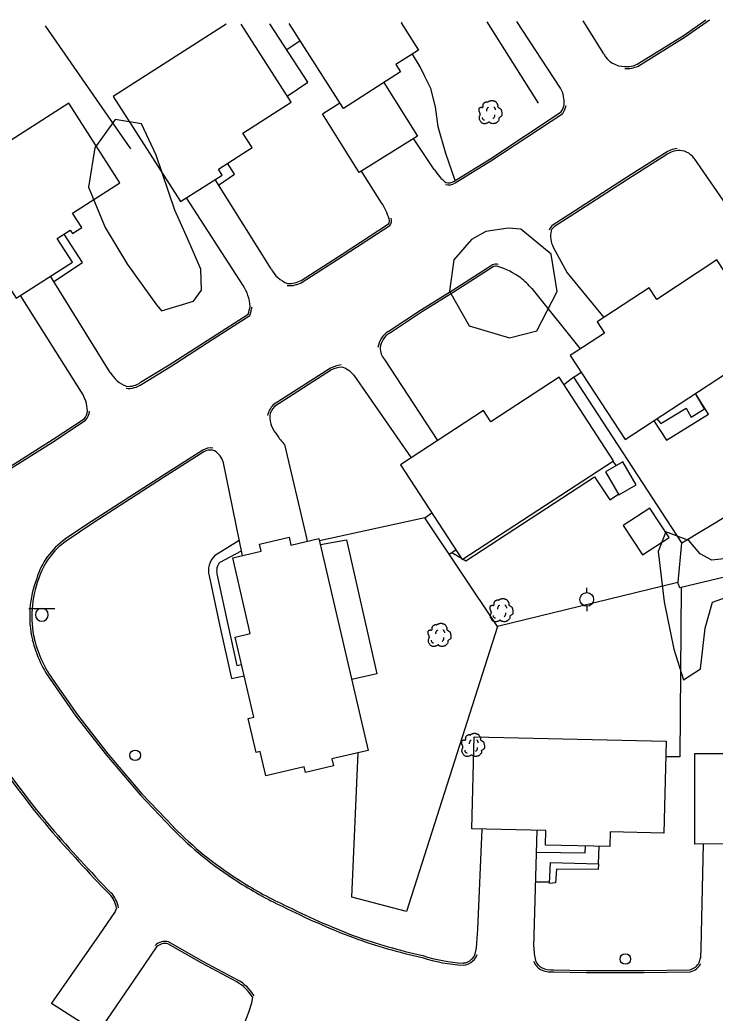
# Model space of a CAD drawing. Extents: x 2145380 to 2156929, y 139568 to 149130.
# Drawn here: x 2149038.2 to 2149240.8, y 143388.8 to 143678.3 of the extents above; entities that cross this region are included whole.
import ezdxf

# ---------------------------------------------------------------- set-up
doc = ezdxf.new("R2010")
doc.units = 0
for name, color, linetype in [('Default', 7, 'Continuous'), ('TOPO_Asphalt', 7, 'Continuous'), ('TOPO_Building', 7, 'Continuous'), ('TOPO_Concrete', 7, 'Continuous'), ('TOPO_Curb Back', 7, 'Continuous'), ('TOPO_Fence', 7, 'Continuous'), ('TOPO_Misc Line', 7, 'Continuous'), ('TOPO_Power Pole', 7, 'Continuous'), ('TOPO_Sidewalk', 7, 'Continuous'), ('TOPO_Sign', 7, 'Continuous'), ('TOPO_Tree', 7, 'Continuous'), ('TOPO_Tree Line', 7, 'Continuous'), ('TOPO_Wall Freestanding', 7, 'Continuous'), ('TOPO_Water Meter', 7, 'Continuous')]:
    doc.layers.add(name, color=color, linetype=linetype)

# ---------------------------------------------------------------- blocks, each defined once
blk = doc.blocks.new('POWPOL')
at = {"layer": 'TOPO_Power Pole'}
for p, q in [((0, 10.2), (0, 17.3)), ((0, -10.2), (0, -17.3))]:
    blk.add_line(p, q, dxfattribs=at)
blk.add_circle((0, 0), 10.2, dxfattribs=at)
blk = doc.blocks.new('TREE')
at = {"layer": 'TOPO_Tree'}
for points in [[(-14.1, -0.4), (-14.2, 0.5), (-14.4, 1.4), (-14.6, 2.3), (-14.8, 3.2), (-15.5, 4), (-15.7, 4.9), (-15.8, 5.6), (-15.7, 6.3), (-15.7, 7), (-15.6, 7.9), (-15.7, 8.8), (-15.1, 9.7), (-14.6, 10.4), (-13.8, 10.5), (-13, 10.7), (-12.2, 11), (-11.1, 10), (-10.4, 10.7), (-9.4, 11.7), (-10.3, 13.3), (-9.8, 14.4), (-9.6, 15.1), (-9.3, 15.9), (-8.8, 16.5), (-8.2, 17.3), (-7.5, 17.7), (-6.7, 18.1), (-6.1, 18.4), (-5.6, 18.6), (-5.1, 18.7), (-4.5, 18.7), (-4, 18.5), (-3.5, 18.1)], [(-3.5, 17.6), (-3.1, 18.3), (-2.6, 18.8), (-1.9, 19.2), (-1, 19.7), (-0.2, 20), (0.7, 20.2), (1.6, 20.5), (2.5, 20.8), (3.4, 20.8), (4.1, 20.7), (4.8, 20.5), (5.5, 20.2), (6.4, 19.9), (7.3, 19.7), (8.2, 19.2), (9.4, 18.4), (10, 17.2), (10.8, 16), (11.2, 15.3), (11.6, 14.6), (11.9, 13.9), (12.2, 13.1), (11.4, 12), (11.9, 11.2), (12, 11), (12.2, 10.9), (12.4, 10.7), (12.9, 10.4), (13.5, 10), (14, 9.7), (14.7, 9.2), (15.4, 8.7), (16.1, 8.1), (16.7, 7.5), (16.9, 6.7), (17.1, 6), (17.6, 4.4), (17.7, 2.8), (17.7, 1.2), (17.7, -0.2), (17.8, -2.2), (16.6, -3), (15.5, -3.8), (14.3, -4.6), (13.2, -5.3)], [(13.2, -5.3), (13.3, -5.8), (13.4, -6.3), (13.4, -6.7), (13.8, -8.5), (12.2, -10), (10.8, -11.5), (10, -12.3), (9.1, -12.8), (8.2, -13.1), (6, -13.8), (3.3, -13.6), (1.3, -13.1), (0.5, -12.9), (-0.1, -11.4), (-0.8, -11.5), (-2, -11.6), (-3.3, -12.8), (-4.5, -13.1), (-6.1, -13.5), (-7.8, -14), (-9.3, -13.6), (-11.4, -13.1), (-12.8, -11.4), (-14.1, -9.4), (-15.3, -7.3), (-15.6, -5.1), (-15.1, -3), (-14.9, -1.9), (-13.9, -0.8), (-13.5, 0.1)], [(-4.2, 5.1), (-4.5, 6.1), (-4.3, 7.2), (-3.8, 8.2), (-3.3, 9.3), (-2.7, 10.3), (-1.6, 11)], [(5.9, 11.2), (6.5, 10.7), (7, 10.2), (7.4, 9.5), (7.9, 8.6), (8.3, 7.6), (8.5, 6.6)], [(-11.4, -4.5), (-11.5, -5.4), (-11, -6.3), (-10.1, -7.2), (-9.3, -8), (-8.5, -8.3), (-7.7, -8.1)], [(4.8, -6.3), (5.7, -5.7), (6.3, -4.9), (6.8, -3.9), (7.4, -2.8), (7.6, -1.7), (7.5, -0.6)]]:
    blk.add_open_spline(points, degree=3, dxfattribs=at)
blk = doc.blocks.new('WTRMTR')
at = {"layer": 'Default'}
blk.add_circle((0, 0), 3.89, dxfattribs=at)

msp = doc.modelspace()

# ---------------------------------------------------------------- linework, layer by layer
at = {"layer": 'TOPO_Asphalt'}
msp.add_line((2149047.44, 143391.71), (2149060.94, 143383.14), dxfattribs=at)
for points in [[(2149195.75, 143658.36), (2149183.04, 143677.8)], [(2149208.4, 143668.4), (2149202.32, 143677.98)], [(2149158.97, 143634.69), (2149152.92, 143643.74)], [(2149234.62, 143638), (2149251.55, 143613.54)], [(2149143.62, 143625.02), (2149137.72, 143634.22)], [(2149111.38, 143605.73), (2149095.08, 143631.78)], [(2149103.28, 143600.86), (2149086.74, 143626.44)], [(2149193.63, 143612.04), (2149197.7, 143604.6), (2149208.37, 143591.54)], [(2149064.51, 143575.51), (2149047.16, 143603.63)], [(2149187.42, 143600.01), (2149201.5, 143582.41)], [(2149056.12, 143569.85), (2149038.39, 143598.01)], [(2149144.43, 143579.31), (2149159.92, 143555.69)], [(2149135.49, 143574.74), (2149152.21, 143550.65)], [(2149115.31, 143554.54), (2149121.6, 143527.75), (2149121.88, 143526.31)], [(2149097.33, 143549.71), (2149102.98, 143522.13)], [(2149170.86, 143406.09), (2149171.27, 143407.87), (2149171.65, 143413.31), (2149172.9, 143442.48)], [(2149187.94, 143408.2), (2149188.96, 143442.12)], [(2149236.14, 143403.62), (2149236.6, 143405.13), (2149236.76, 143407.79), (2149237.41, 143438.13)], [(2149066.35, 143419.42), (2149065.96, 143418.47), (2149061.32, 143411.61), (2149047.44, 143391.71), (2149047.41, 143391.66)], [(2149078.04, 143408.12), (2149072.82, 143400.62), (2149060.94, 143383.14)], [(2149105.95, 143393.55), (2149105.65, 143391.76), (2149104.84, 143389.03), (2149098.67, 143373.4), (2149094.57, 143364.08)]]:
    msp.add_lwpolyline(points, dxfattribs=at)
for centre, radius, start, end in [((2149214.32, 143671.37), 6.63, 206.6731, 271.8943), ((2149188.47, 143654.29), 8.34, 354.4894, 29.2542), ((2149230.21, 143634.83), 5.43, 35.6864, 94.1887), ((2149171.62, 143642.55), 14.89, 211.8155, 231.3937), ((2149127.04, 143614.54), 19.61, 17.078, 32.2849), ((2149200.06, 143615.32), 7.22, 167.8968, 207.0259), ((2149119.54, 143610.09), 9.25, 208.0679, 248.6538), ((2149170.72, 143584.52), 22.93, 54.0626, 72.8477), ((2149168.64, 143583.48), 25.02, 41.3629, 51.6004), ((2149092.56, 143593.94), 12.76, 3.9122, 32.8253), ((2149148.84, 143582.91), 5.69, 181.7223, 219.1899), ((2149072.66, 143580.38), 9.49, 210.85, 248.8324), ((2149130.35, 143570.87), 6.43, 36.9717, 76.3111), ((2149046.99, 143563.92), 10.89, 2.2214, 32.9913), ((2149119.46, 143562.98), 8.47, 180.6434, 221.9842), ((2149126.76, 143565.64), 15.94, 211.4884, 224.092), ((2149092.61, 143548.32), 4.93, 16.4595, 69.5399), ((2149204.97, 143408.41), 17.03, 180.7147, 194.464)]:
    msp.add_arc(centre, radius, start, end, dxfattribs=at)
at = {"layer": 'TOPO_Building'}
for points in [[(2149098.31, 143677.05), (2149065.4, 143655.97), (2149085.02, 143625.34), (2149097.12, 143633.09), (2149096.03, 143634.8), (2149105.88, 143641.1), (2149103.17, 143645.33), (2149117.22, 143654.33), (2149102.64, 143677.09)], [(2149149.47, 143677.51), (2149149.33, 143677.42), (2149154.4, 143669.5), (2149147.8, 143665.27), (2149149.15, 143663.15), (2149132.51, 143652.5), (2149116.69, 143677.22)]]:
    msp.add_lwpolyline(points, dxfattribs=at)
for points in [[(2149052.45, 143654.01), (2149015.74, 143630.47), (2149037.09, 143597.17), (2149053.48, 143607.68), (2149049.07, 143614.56), (2149052.86, 143616.99), (2149053.49, 143616), (2149056.25, 143617.77), (2149053.57, 143621.96), (2149067.34, 143630.79)], [(2149198.57, 143580.49), (2149214.6, 143556), (2149257.29, 143583.95), (2149241.33, 143608.34), (2149223.77, 143596.84), (2149221.58, 143600.19), (2149206.44, 143590.27), (2149208.56, 143587.03)], [(2149149.09, 143548.61), (2149167.13, 143521), (2149211.23, 143549.82), (2149195.31, 143574.18), (2149175.41, 143561.16), (2149173.28, 143564.42)], [(2149208.85, 143546.61), (2149212.76, 143539.9), (2149217.78, 143542.82), (2149213.87, 143549.53)], [(2149221.76, 143536.03), (2149214.04, 143530.96), (2149219.68, 143522.37), (2149227.4, 143527.44)], [(2149125.35, 143527.12), (2149139.71, 143465.37), (2149129.14, 143462.91), (2149129.62, 143460.86), (2149121.44, 143458.96), (2149121.05, 143460.62), (2149109.88, 143458.02), (2149108.23, 143465.1), (2149107.03, 143464.82), (2149104.73, 143474.74), (2149106.34, 143475.12), (2149100.93, 143498.4), (2149105.34, 143499.43), (2149100.22, 143521.49), (2149108.5, 143523.42), (2149108.01, 143525.55), (2149116.66, 143527.56), (2149117.2, 143525.23)], [(2149226.5, 143468.1), (2149225.9, 143441.31), (2149210.22, 143441.66), (2149210.13, 143437.39), (2149191.34, 143437.81), (2149191.44, 143442.07), (2149169.95, 143442.55), (2149170.55, 143469.36)], [(2149245.87, 143468.3), (2149281.67, 143468.4), (2149281.75, 143441.45), (2149257.49, 143441.38), (2149257.5, 143438.18), (2149234.94, 143438.12), (2149234.87, 143464.48), (2149245.88, 143464.51)]]:
    msp.add_lwpolyline(points, close=True, dxfattribs=at)
at = {"layer": 'TOPO_Concrete'}
for points in [[(2149165.04, 143631.49), (2149162.37, 143639.34), (2149160.14, 143647.12), (2149159.35, 143652.92), (2149157.91, 143658.28), (2149156.16, 143661.77), (2149154.88, 143664.58), (2149152.61, 143668.34)], [(2149223.83, 143562.05), (2149225.02, 143560.67), (2149232.36, 143565.1), (2149233.84, 143562.55), (2149237.68, 143564.96), (2149235.06, 143569.4)], [(2149125.76, 143525.38), (2149133.36, 143526.73), (2149142.19, 143487.75), (2149134.9, 143486.03)]]:
    msp.add_lwpolyline(points, dxfattribs=at)
at = {"layer": 'TOPO_Curb Back'}
for points in [[(2149218.06, 143665.37), (2149231.75, 143673.89), (2149238.09, 143678.29)], [(2149218.35, 143664.84), (2149232.08, 143673.39), (2149239.16, 143678.3)], [(2149164.72, 143631.29), (2149175.12, 143637.74), (2149195.98, 143651.47)], [(2149165.04, 143630.78), (2149175.44, 143637.23), (2149196.42, 143651.04)], [(2149226.08, 143639.39), (2149216.3, 143633.2), (2149198.22, 143621.48), (2149193.64, 143618.6)], [(2149226.41, 143638.89), (2149216.62, 143632.69), (2149198.54, 143620.97), (2149193.97, 143618.1)], [(2149120.15, 143602.39), (2149132.09, 143610.03), (2149145.58, 143618.83)], [(2149120.46, 143601.88), (2149132.42, 143609.52), (2149146, 143618.39)], [(2149145.56, 143587.53), (2149155.25, 143593.91), (2149164.15, 143599.42), (2149175.86, 143606.95)], [(2149145.89, 143587.03), (2149155.57, 143593.4), (2149164.47, 143598.91), (2149176.11, 143606.4)], [(2149073.36, 143572.68), (2149081.65, 143577.74), (2149094.12, 143585.71), (2149104.7, 143592.53)], [(2149073.7, 143572.18), (2149081.97, 143577.23), (2149094.44, 143585.21), (2149105.2, 143592.15)], [(2149128.71, 143576.81), (2149112.05, 143566.07)], [(2149129, 143576.29), (2149112.42, 143565.6)], [(2149027.7, 143543.31), (2149033.76, 143547.17), (2149047.88, 143556.06), (2149056.92, 143562.05)], [(2149028, 143542.79), (2149034.08, 143546.67), (2149048.2, 143555.56), (2149057.32, 143561.6)], [(2149091.53, 143552.92), (2149079.74, 143545.44), (2149059.08, 143532.13), (2149051.34, 143526.93)], [(2149091.84, 143552.4), (2149080.06, 143544.93), (2149059.41, 143531.63), (2149051.68, 143526.43)], [(2149048.17, 143485.52), (2149054.96, 143475.77), (2149063.85, 143464.38), (2149073.75, 143452.79), (2149083.01, 143443.05)], [(2149047.68, 143485.17), (2149054.48, 143475.42), (2149063.39, 143464), (2149073.31, 143452.39), (2149082.58, 143442.63)], [(2149101.45, 143397.92), (2149091.23, 143403.36), (2149081.33, 143409.08)], [(2149101.73, 143398.45), (2149091.52, 143403.88), (2149081.55, 143409.64)], [(2149193.67, 143401.47), (2149203.34, 143401.29), (2149220.07, 143401.27), (2149233.53, 143401.5)], [(2149193.69, 143400.87), (2149203.34, 143400.69), (2149220.08, 143400.67), (2149233.61, 143400.91)]]:
    msp.add_lwpolyline(points, dxfattribs=at)
for centre, radius, start, end in [((2149215.2, 143671.33), 7.21, 264.2847, 295.8973), ((2149215.2, 143671.33), 6.61, 264.2851, 295.6307), ((2149191.16, 143654.53), 5.71, 327.5681, 349.4505), ((2149191.16, 143654.53), 6.31, 326.3773, 349.4485), ((2149231.04, 143632.24), 8.7, 98.6852, 124.7552), ((2149231.04, 143632.24), 8.1, 98.6868, 124.8424), ((2149163.08, 143633.88), 3.67, 255.9196, 302.3361), ((2149163.08, 143633.88), 3.07, 255.9153, 302.3884), ((2149144.3, 143619.76), 1.59, 324.1794, 19.9696), ((2149144.29, 143619.76), 2.19, 321.0405, 19.9657), ((2149195.41, 143615.99), 3.15, 124.1009, 160.7763), ((2149195.41, 143615.99), 2.55, 124.3113, 160.7785), ((2149176.87, 143603.35), 3.74, 78.7451, 105.6599), ((2149176.87, 143603.35), 3.14, 78.7454, 104.0874), ((2149116.73, 143608.14), 7.29, 265.254, 300.7854), ((2149116.73, 143608.14), 6.69, 265.2538, 300.7061), ((2149077.74, 143600.77), 28.19, 343.0176, 347.81), ((2149077.69, 143600.78), 28.84, 342.5851, 347.8078), ((2149149.35, 143581.8), 6.87, 123.4682, 171.3799), ((2149149.35, 143581.8), 6.27, 123.4726, 171.3807), ((2149133.02, 143567.81), 9.99, 97.036, 115.6234), ((2149133.02, 143567.81), 9.39, 97.0322, 115.3981), ((2149069.88, 143577.19), 6.3, 263.5054, 307.3779), ((2149069.88, 143577.19), 5.7, 263.5036, 307.6868), ((2149054.01, 143564.59), 3.86, 318.936, 356.2351), ((2149054.01, 143564.59), 4.46, 317.8544, 356.2354), ((2149115.64, 143562.17), 5.3, 132.5744, 171.2982), ((2149115.64, 143562.17), 4.7, 133.182, 171.2969), ((2149093.96, 143548.55), 5, 85.1666, 119.0562), ((2149093.96, 143548.55), 4.4, 85.1674, 118.8361), ((2149063.95, 143509.09), 21.84, 125.2567, 162.808), ((2149063.95, 143509.09), 21.24, 125.2755, 162.8614), ((2149071.83, 143504.53), 30.78, 159.0312, 192.892), ((2149071.83, 143504.53), 30.18, 158.9925, 192.8837), ((2149075.89, 143506.02), 35.08, 193.7803, 216.4783), ((2149075.89, 143506.02), 34.48, 193.788, 216.4923), ((2149252.38, 143616.55), 269.3, 212.5921, 220.2266), ((2149252.37, 143616.55), 268.69, 212.5896, 220.2262), ((2149386.94, 143736.33), 449.41, 220.8059, 224.1118), ((2149386.96, 143736.34), 448.84, 220.8063, 224.1108), ((2149158.36, 143516.81), 106.04, 224.3894, 237.5033), ((2149158.36, 143516.81), 105.45, 224.3926, 237.5051), ((2149160.32, 143517.43), 107.63, 236.8004, 244.9937), ((2149160.31, 143517.41), 107, 236.7971, 244.9986), ((2149059.2, 143418.37), 7.23, 8.4065, 45.392), ((2149059.2, 143418.36), 7.83, 8.4075, 45.3413), ((2149217.3, 143624.62), 228.94, 243.4083, 249.0348), ((2149217.3, 143624.6), 228.33, 243.406, 249.0335), ((2149188.57, 143557.73), 156.23, 250.0966, 257.7471), ((2149188.58, 143557.74), 155.64, 250.0991, 257.7588), ((2149080.57, 143405.56), 4.2, 76.4724, 134.602), ((2149080.57, 143405.56), 3.6, 77.8041, 134.6008), ((2149169.39, 143447.12), 44.32, 251.6278, 267.3843), ((2149169.39, 143447.12), 43.72, 251.5858, 267.3547), ((2149167.26, 143406.94), 3.49, 271.8753, 317.2727), ((2149168.18, 143406.8), 2.77, 306.3065, 345.1705), ((2149168.18, 143406.8), 3.37, 307.2996, 345.1687), ((2149167.26, 143406.94), 4.09, 271.5279, 316.4757), ((2149192.07, 143405.42), 4.4, 199.3887, 241.1399), ((2149192.07, 143405.42), 3.8, 199.3881, 240.8278), ((2149193.16, 143408.51), 7.66, 245.1528, 273.9597), ((2149193.16, 143408.51), 7.06, 245.3261, 274.1703), ((2149232.46, 143405.5), 4.14, 285.0121, 332.9189), ((2149232.46, 143405.5), 4.74, 284.0895, 332.9197), ((2149095.48, 143387.26), 12.82, 30.9798, 60.7722), ((2149095.47, 143387.26), 12.22, 30.981, 60.7421)]:
    msp.add_arc(centre, radius, start, end, dxfattribs=at)
at = {"layer": 'TOPO_Fence'}
for p, q in [((2149045.58, 143676.58), (2149070.47, 143640.75)), ((2149189.3, 143654.05), (2149174.38, 143677.73)), ((2149119.88, 143672.24), (2149115.97, 143669.6)), ((2149199.62, 143574.19), (2149201.72, 143575.68)), ((2149156.23, 143533.16), (2149158.2, 143534.67)), ((2149163.31, 143522.57), (2149165.26, 143523.88))]:
    msp.add_line(p, q, dxfattribs=at)
for points in [[(2149116.1, 143656.08), (2149122.09, 143660.16), (2149111.06, 143677.17)], [(2149231.09, 143525.93), (2149280.23, 143555.51), (2149261.78, 143583.24), (2149257.28, 143583.94)], [(2149230.03, 143514.41), (2149231.09, 143525.93), (2149199.62, 143574.19), (2149196.76, 143571.96)], [(2149222.95, 143561.47), (2149226.59, 143555.86), (2149238.9, 143563.35), (2149235.07, 143569.4)], [(2149390.75, 143554.04), (2149331.39, 143536.92), (2149272.41, 143522.75), (2149230.54, 143512.77), (2149229.97, 143514.37), (2149177.38, 143501.54), (2149150.87, 143418.47), (2149134.89, 143422.61), (2149136.76, 143464.68)], [(2149177.38, 143501.54), (2149156.23, 143533.16), (2149125.51, 143526.44)], [(2149230.89, 143512.85), (2149230.56, 143463.57), (2149226.39, 143463.51)]]:
    msp.add_lwpolyline(points, dxfattribs=at)
at = {"layer": 'TOPO_Misc Line'}
msp.add_lwpolyline([(2149144.3, 143660.04), (2149154.06, 143644.45), (2149137.09, 143633.83), (2149126.39, 143650.92), (2149131.48, 143654.1)], dxfattribs=at)
at = {"layer": 'TOPO_Sidewalk'}
for p, q in [((2149212.01, 143548.45), (2149211.05, 143549.71)), ((2149164.04, 143523.06), (2149166.88, 143521.4)), ((2149206.77, 143432.3), (2149207.04, 143437.46)), ((2149192.6, 143427.03), (2149188.51, 143427))]:
    msp.add_line(p, q, dxfattribs=at)
for points in [[(2149096.08, 143630.17), (2149100.73, 143633.29), (2149098.72, 143636.52)], [(2149048.13, 143602.05), (2149056.46, 143607.64), (2149051.13, 143615.88)], [(2149167.33, 143521.13), (2149168.11, 143520.68), (2149205.69, 143545.1), (2149210.09, 143538.4), (2149212.66, 143540.07)], [(2149102.07, 143526.6), (2149094.94, 143522.07)], [(2149102.7, 143523.51), (2149096.46, 143520.21)], [(2149093.31, 143516.32), (2149096.48, 143501.59), (2149099.88, 143486.33), (2149103.54, 143487.17)], [(2149095.63, 143516.87), (2149098.81, 143502.11), (2149101.45, 143490.17), (2149102.79, 143490.41)], [(2149188.77, 143435.77), (2149202.97, 143435.56), (2149203.04, 143437.55)]]:
    msp.add_lwpolyline(points, dxfattribs=at)
for radius, start, end in [(6, 134.2825, 194.0845), (3.61, 137.7345, 194.643)]:
    msp.add_arc((2149099.13, 143517.78), radius, start, end, dxfattribs=at)
at = {"layer": 'TOPO_Sign'}
for points in [[(2149040.84, 143506.79), (2149048.33, 143506.8)], [(2149044.59, 143506.79), (2149044.59, 143506.79)], [(2149042.72, 143504.93), (2149042.72, 143504.93)], [(2149044.59, 143503.06), (2149044.59, 143503.06)], [(2149046.46, 143504.93), (2149046.46, 143504.93)]]:
    msp.add_lwpolyline(points, dxfattribs=at)
for start, end in [(90, 180), (360, 90), (180, 270), (270, 0)]:
    msp.add_arc((2149044.59, 143504.93), 1.87, start, end, dxfattribs=at)
at = {"layer": 'TOPO_Tree Line'}
for points in [[(2149079.48, 143593.46), (2149088.76, 143596.36), (2149091.1, 143599.54), (2149090.96, 143605.62), (2149087.09, 143614.35), (2149083.34, 143622.89), (2149077.92, 143638.85), (2149073.64, 143647.97), (2149065.95, 143649.28), (2149060.08, 143640.99), (2149058.16, 143629.51), (2149063.08, 143617.76), (2149069.58, 143607.04), (2149077.96, 143595.23), (2149079.55, 143593.37)], [(2149180.47, 143617.6), (2149174.01, 143616.63), (2149169.77, 143614.26), (2149164.65, 143608.41), (2149163.44, 143599.26), (2149169.1, 143589.15), (2149180.85, 143585.68), (2149188.85, 143587.7), (2149194.73, 143599.16), (2149193.02, 143610.02), (2149184.19, 143617.29), (2149180.47, 143617.6)], [(2149254.66, 143522.52), (2149239.87, 143520.84), (2149236.48, 143522.72), (2149233.11, 143526.59), (2149226.45, 143529.11), (2149224.22, 143523.36), (2149225.95, 143508.73), (2149228.79, 143494.87), (2149231.63, 143485.95), (2149236.58, 143489.16), (2149237.87, 143501.01), (2149240.01, 143508.56), (2149247.16, 143511.14)]]:
    msp.add_lwpolyline(points, dxfattribs=at)
at = {"layer": 'TOPO_Wall Freestanding'}
msp.add_lwpolyline([(2149192.58, 143426.65), (2149192.84, 143432.77), (2149206.77, 143432.3), (2149206.68, 143430.73), (2149194.53, 143430.8), (2149194.32, 143426.77)], close=True, dxfattribs=at)

# ---------------------------------------------------------------- block references
at = {"layer": 'TOPO_Power Pole', "xscale": 0.19685000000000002, "yscale": 0.19685000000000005}
msp.add_blockref('POWPOL', (2149203.4, 143509.42), dxfattribs=at)
at = {"layer": 'TOPO_Tree', "xscale": 0.19685000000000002, "yscale": 0.19685000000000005}
for p in [(2149175.13, 143650.74), (2149178.35, 143505.6), (2149160.28, 143498.39), (2149170.07, 143466.33)]:
    msp.add_blockref('TREE', p, dxfattribs=at)
at = {"layer": 'TOPO_Water Meter', "xscale": 0.39370000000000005, "yscale": 0.3937000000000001}
for p in [(2149071.79, 143463.98), (2149214.63, 143404.61)]:
    msp.add_blockref('WTRMTR', p, dxfattribs=at)

doc.saveas('drawing.dxf')
